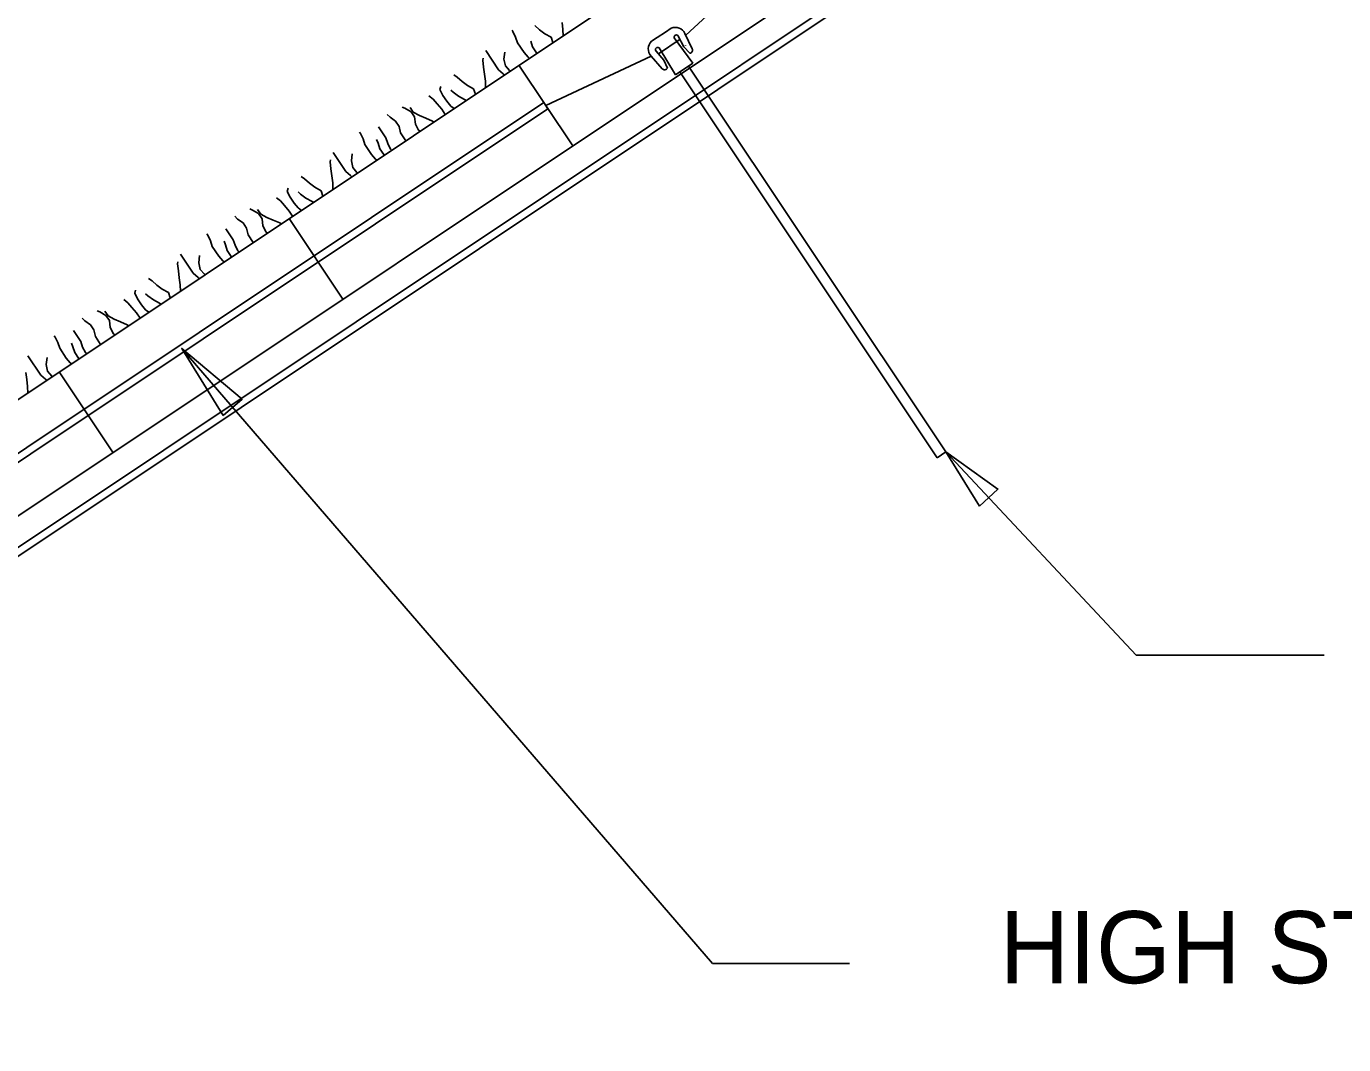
# Model space of a CAD drawing. Extents: x 638850 to 644908, y 297188 to 298900.
# Drawn here: x 643180.65 to 643229.81, y 297529.58 to 297567.57 of the extents above; entities that cross this region are included whole.
import ezdxf

# ---------------------------------------------------------------- set-up
doc = ezdxf.new("R2010")
doc.units = 0
for name, color, linetype in [('3', 7, 'Continuous'), ('4', 7, 'Continuous'), ('5', 7, 'Continuous'), ('6', 7, 'Continuous'), ('7', 7, 'Continuous'), ('8', 7, 'Continuous'), ('9', 7, 'Continuous')]:
    doc.layers.add(name, color=color, linetype=linetype)

msp = doc.modelspace()

# ---------------------------------------------------------------- linework, layer by layer
at = {"layer": '4'}
for p, q in [((643208.618, 297570.337), (643205.263, 297567.239)), ((643205.048, 297567.091), (643204.24, 297566.548)), ((643203.969, 297566.464), (643200.037, 297564.616))]:
    msp.add_line(p, q, dxfattribs=at)
msp.add_lwpolyline([(643200.115, 297564.499), (643174.375, 297547.331), (643174.219, 297547.565), (643199.959, 297564.733)], close=True, dxfattribs=at)
at = {"layer": '5'}
for p, q in [((643097.81, 297498.614), (643284.835, 297623.344)), ((643098.909, 297494.997), (643285.932, 297619.725)), ((643201.04, 297563.109), (643199.034, 297566.121)), ((643192.461, 297557.388), (643190.453, 297560.397)), ((643183.881, 297551.665), (643181.872, 297554.676))]:
    msp.add_line(p, q, dxfattribs=at)
at = {"layer": '6'}
for p, q in [((643206.253, 297532.603), (643186.449, 297555.553)), ((643222.071, 297544.106), (643214.966, 297551.697)), ((643229.086, 297544.106), (643222.071, 297544.106)), ((643211.375, 297532.603), (643206.253, 297532.603))]:
    msp.add_line(p, q, dxfattribs=at)
for points in [[(643187.991, 297553.05), (643186.449, 297555.553), (643188.701, 297553.66)], [(643216.224, 297549.667), (643214.966, 297551.697), (643216.907, 297550.308)]]:
    msp.add_lwpolyline(points, close=True, dxfattribs=at)
at = {"layer": '7'}
for p, q in [((643204.711, 297567.503), (643204.496, 297567.359)), ((643203.978, 297567.014), (643204.193, 297567.157)), ((643204.193, 297567.157), (643204.496, 297567.359)), ((643205.518, 297566.192), (643204.831, 297567.147)), ((643205.189, 297566.809), (643204.981, 297567.206)), ((643205.499, 297566.736), (643205.225, 297567.306)), ((643204.434, 297566.306), (643204.148, 297566.651)), ((643204.878, 297565.765), (643204.26, 297566.766)), ((643205.189, 297566.809), (643205.412, 297566.566)), ((643204.383, 297565.992), (643203.962, 297566.464)), ((643204.434, 297566.306), (643204.574, 297566.007)), ((643204.878, 297565.765), (643205.518, 297566.192)), ((643205.361, 297566.087), (643214.961, 297551.693)), ((643214.641, 297551.479), (643205.041, 297565.874)), ((643214.961, 297551.693), (643214.641, 297551.479))]:
    msp.add_line(p, q, dxfattribs=at)
for centre, radius, start, end in [((643204.864, 297567.134), 0.4, 25.6991, 112.5769), ((643204.26, 297566.73), 0.4, 134.8231, 221.7009), ((643204.908, 297567.172), 0.0807, 25.4951, 197.7987), ((643204.208, 297566.705), 0.0807, 49.6013, 221.9049), ((643205.297, 297566.758), 0.106, 117.5065, 119.2635), ((643205.391, 297566.684), 0.12, 279.84, 25.7), ((643204.472, 297566.072), 0.12, 221.7, 327.56)]:
    msp.add_arc(centre, radius, start, end, dxfattribs=at)
at = {"layer": '8'}
msp.add_lwpolyline([(643286.548, 297618.639), (643099.662, 297494.003), (643099.506, 297494.235), (643286.392, 297618.873)], close=True, dxfattribs=at)
at = {"layer": '9'}
for p, q in [((643199.802, 297567.445), (643199.62, 297567.609)), ((643200.671, 297567.458), (643200.639, 297567.721)), ((643198.808, 297567.376), (643198.774, 297567.426)), ((643198.909, 297567.169), (643198.808, 297567.376)), ((643198.977, 297566.958), (643198.909, 297567.169)), ((643199.537, 297566.802), (643199.47, 297567.013)), ((643200.003, 297567.297), (643199.802, 297567.445)), ((643200.234, 297567.167), (643200.003, 297567.297)), ((643200.303, 297566.968), (643200.234, 297567.167)), ((643200.679, 297567.219), (643200.671, 297567.458)), ((643198.268, 297565.955), (643197.792, 297566.669)), ((643198.471, 297566.347), (643198.502, 297566.613)), ((643199.221, 297566.592), (643198.977, 297566.958)), ((643199.373, 297566.419), (643199.221, 297566.592)), ((643199.681, 297566.587), (643199.537, 297566.802)), ((643199.703, 297566.566), (643199.681, 297566.587)), ((643197.682, 297566.314), (643197.697, 297566.389)), ((643197.712, 297566.049), (643197.682, 297566.314)), ((643197.746, 297565.79), (643197.712, 297566.049)), ((643198.526, 297566.099), (643198.471, 297566.347)), ((643198.682, 297565.921), (643198.526, 297566.099)), ((643199.421, 297566.378), (643199.373, 297566.419)), ((643196.728, 297565.678), (643196.598, 297565.763)), ((643196.908, 297565.513), (643196.728, 297565.678)), ((643197.778, 297565.527), (643197.746, 297565.79)), ((643197.787, 297565.288), (643197.778, 297565.527)), ((643198.445, 297565.8), (643198.268, 297565.955)), ((643198.486, 297565.754), (643198.445, 297565.8)), ((643198.711, 297565.904), (643198.682, 297565.921)), ((643196.082, 297565.21), (643196.111, 297565.331)), ((643196.188, 297564.996), (643196.082, 297565.21)), ((643196.576, 297565.112), (643196.484, 297565.194)), ((643196.777, 297564.962), (643196.576, 297565.112)), ((643197.108, 297565.365), (643196.908, 297565.513)), ((643197.341, 297565.236), (643197.108, 297565.365)), ((643197.411, 297565.037), (643197.341, 297565.236)), ((643194.779, 297564.514), (643194.678, 297564.556)), ((643195.088, 297564.365), (643194.97, 297564.542)), ((643195.825, 297564.856), (643195.673, 297564.974)), ((643195.976, 297564.683), (643195.825, 297564.856)), ((643196.15, 297564.478), (643195.976, 297564.683)), ((643196.335, 297564.776), (643196.188, 297564.996)), ((643196.49, 297564.598), (643196.335, 297564.776)), ((643196.612, 297564.505), (643196.49, 297564.598)), ((643197.003, 297564.838), (643196.777, 297564.962)), ((643197.062, 297564.804), (643197.003, 297564.838)), ((643194.224, 297564.18), (643194.118, 297564.284)), ((643194.43, 297564.036), (643194.224, 297564.18)), ((643195.009, 297564.385), (643194.779, 297564.514)), ((643195.139, 297564.19), (643195.009, 297564.385)), ((643195.315, 297564.242), (643195.088, 297564.365)), ((643195.171, 297563.927), (643195.139, 297564.19)), ((643195.553, 297564.145), (643195.315, 297564.242)), ((643195.8, 297564.036), (643195.553, 297564.145)), ((643196.28, 297564.283), (643196.15, 297564.478)), ((643193.113, 297563.577), (643193.079, 297563.628)), ((643193.214, 297563.371), (643193.113, 297563.577)), ((643194.065, 297563.409), (643193.791, 297563.821)), ((643194.56, 297563.841), (643194.43, 297564.036)), ((643194.616, 297563.593), (643194.56, 297563.841)), ((643194.81, 297563.302), (643194.616, 297563.593)), ((643195.289, 297563.695), (643195.171, 297563.927)), ((643195.342, 297563.658), (643195.289, 297563.695)), ((643195.85, 297563.996), (643195.8, 297564.036)), ((643193.281, 297563.16), (643193.214, 297563.371)), ((643193.526, 297562.793), (643193.281, 297563.16)), ((643193.774, 297563.215), (643193.72, 297563.351)), ((643193.842, 297563.004), (643193.774, 297563.215)), ((643194.138, 297563.202), (643194.065, 297563.409)), ((643194.239, 297562.995), (643194.138, 297563.202)), ((643191.986, 297562.515), (643192.001, 297562.591)), ((643192.572, 297562.157), (643192.096, 297562.871)), ((643192.776, 297562.549), (643192.807, 297562.815)), ((643193.678, 297562.62), (643193.526, 297562.793)), ((643193.726, 297562.579), (643193.678, 297562.62)), ((643193.985, 297562.789), (643193.842, 297563.004)), ((643194.008, 297562.767), (643193.985, 297562.789)), ((643194.28, 297562.949), (643194.239, 297562.995)), ((643192.016, 297562.251), (643191.986, 297562.515)), ((643192.051, 297561.992), (643192.016, 297562.251)), ((643192.749, 297562.001), (643192.572, 297562.157)), ((643192.831, 297562.301), (643192.776, 297562.549)), ((643192.986, 297562.123), (643192.831, 297562.301)), ((643193.016, 297562.106), (643192.986, 297562.123)), ((643191.032, 297561.879), (643190.902, 297561.965)), ((643191.214, 297561.716), (643191.032, 297561.879)), ((643191.413, 297561.567), (643191.214, 297561.716)), ((643192.083, 297561.729), (643192.051, 297561.992)), ((643192.091, 297561.489), (643192.083, 297561.729)), ((643192.79, 297561.955), (643192.749, 297562.001)), ((643190.129, 297561.058), (643189.977, 297561.176)), ((643190.386, 297561.412), (643190.415, 297561.533)), ((643190.492, 297561.198), (643190.386, 297561.412)), ((643190.639, 297560.978), (643190.492, 297561.198)), ((643190.88, 297561.313), (643190.788, 297561.396)), ((643191.082, 297561.163), (643190.88, 297561.313)), ((643191.308, 297561.04), (643191.082, 297561.163)), ((643191.645, 297561.437), (643191.413, 297561.567)), ((643191.715, 297561.239), (643191.645, 297561.437)), ((643189.084, 297560.715), (643188.983, 297560.758)), ((643189.313, 297560.587), (643189.084, 297560.715)), ((643189.392, 297560.566), (643189.274, 297560.743)), ((643190.281, 297560.885), (643190.129, 297561.058)), ((643190.454, 297560.68), (643190.281, 297560.885)), ((643190.584, 297560.484), (643190.454, 297560.68)), ((643190.795, 297560.799), (643190.639, 297560.978)), ((643190.917, 297560.706), (643190.795, 297560.799)), ((643191.367, 297561.006), (643191.308, 297561.04)), ((643188.529, 297560.382), (643188.423, 297560.486)), ((643188.735, 297560.237), (643188.529, 297560.382)), ((643188.865, 297560.042), (643188.735, 297560.237)), ((643189.443, 297560.391), (643189.313, 297560.587)), ((643189.62, 297560.444), (643189.392, 297560.566)), ((643189.475, 297560.128), (643189.443, 297560.391)), ((643189.593, 297559.896), (643189.475, 297560.128)), ((643189.857, 297560.346), (643189.62, 297560.444)), ((643190.105, 297560.237), (643189.857, 297560.346)), ((643190.156, 297560.199), (643190.105, 297560.237)), ((643187.417, 297559.779), (643187.383, 297559.829)), ((643187.518, 297559.572), (643187.417, 297559.779)), ((643188.37, 297559.61), (643188.095, 297560.022)), ((643188.92, 297559.795), (643188.865, 297560.042)), ((643189.114, 297559.504), (643188.92, 297559.795)), ((643189.649, 297559.86), (643189.593, 297559.896)), ((643187.586, 297559.361), (643187.518, 297559.572)), ((643187.83, 297558.995), (643187.586, 297559.361)), ((643188.079, 297559.416), (643188.025, 297559.552)), ((643188.146, 297559.206), (643188.079, 297559.416)), ((643188.29, 297558.991), (643188.146, 297559.206)), ((643188.443, 297559.403), (643188.37, 297559.61)), ((643188.544, 297559.197), (643188.443, 297559.403)), ((643188.585, 297559.151), (643188.544, 297559.197)), ((643186.291, 297558.717), (643186.306, 297558.792)), ((643186.321, 297558.452), (643186.291, 297558.717)), ((643186.877, 297558.359), (643186.401, 297559.072)), ((643187.08, 297558.75), (643187.111, 297559.016)), ((643187.135, 297558.503), (643187.08, 297558.75)), ((643187.982, 297558.822), (643187.83, 297558.995)), ((643188.03, 297558.781), (643187.982, 297558.822)), ((643188.314, 297558.97), (643188.29, 297558.991)), ((643185.337, 297558.081), (643185.207, 297558.166)), ((643186.355, 297558.194), (643186.321, 297558.452)), ((643186.387, 297557.93), (643186.355, 297558.194)), ((643187.054, 297558.203), (643186.877, 297558.359)), ((643187.095, 297558.157), (643187.054, 297558.203)), ((643187.291, 297558.324), (643187.135, 297558.503)), ((643187.32, 297558.308), (643187.291, 297558.324)), ((643184.691, 297557.613), (643184.72, 297557.734)), ((643185.519, 297557.918), (643185.337, 297558.081)), ((643185.719, 297557.769), (643185.519, 297557.918)), ((643185.95, 297557.639), (643185.719, 297557.769)), ((643186.395, 297557.691), (643186.387, 297557.93)), ((643184.434, 297557.259), (643184.282, 297557.377)), ((643184.585, 297557.086), (643184.434, 297557.259)), ((643184.797, 297557.4), (643184.691, 297557.613)), ((643184.944, 297557.179), (643184.797, 297557.4)), ((643185.099, 297557.001), (643184.944, 297557.179)), ((643185.185, 297557.515), (643185.093, 297557.597)), ((643185.386, 297557.365), (643185.185, 297557.515)), ((643185.612, 297557.241), (643185.386, 297557.365)), ((643185.671, 297557.208), (643185.612, 297557.241)), ((643186.02, 297557.44), (643185.95, 297557.639)), ((643182.833, 297556.583), (643182.727, 297556.687)), ((643183.388, 297556.917), (643183.287, 297556.959)), ((643183.618, 297556.788), (643183.388, 297556.917)), ((643183.697, 297556.768), (643183.579, 297556.945)), ((643183.748, 297556.593), (643183.618, 297556.788)), ((643183.924, 297556.645), (643183.697, 297556.768)), ((643184.759, 297556.881), (643184.585, 297557.086)), ((643184.889, 297556.686), (643184.759, 297556.881)), ((643185.221, 297556.908), (643185.099, 297557.001)), ((643182.674, 297555.812), (643182.4, 297556.224)), ((643183.039, 297556.439), (643182.833, 297556.583)), ((643183.169, 297556.244), (643183.039, 297556.439)), ((643183.225, 297555.996), (643183.169, 297556.244)), ((643183.78, 297556.33), (643183.748, 297556.593)), ((643183.898, 297556.098), (643183.78, 297556.33)), ((643184.162, 297556.548), (643183.924, 297556.645)), ((643184.409, 297556.439), (643184.162, 297556.548)), ((643184.461, 297556.4), (643184.409, 297556.439)), ((643181.722, 297555.98), (643181.688, 297556.031)), ((643181.823, 297555.774), (643181.722, 297555.98)), ((643181.89, 297555.563), (643181.823, 297555.774)), ((643182.383, 297555.618), (643182.329, 297555.754)), ((643182.747, 297555.605), (643182.674, 297555.812)), ((643183.419, 297555.705), (643183.225, 297555.996)), ((643183.953, 297556.062), (643183.898, 297556.098)), ((643181.181, 297554.56), (643180.705, 297555.274)), ((643181.384, 297554.952), (643181.418, 297555.219)), ((643182.135, 297555.196), (643181.89, 297555.563)), ((643182.287, 297555.023), (643182.135, 297555.196)), ((643182.451, 297555.407), (643182.383, 297555.618)), ((643182.594, 297555.192), (643182.451, 297555.407)), ((643182.848, 297555.398), (643182.747, 297555.605)), ((643182.889, 297555.352), (643182.848, 297555.398)), ((643181.44, 297554.704), (643181.384, 297554.952)), ((643182.335, 297554.983), (643182.287, 297555.023)), ((643182.618, 297555.172), (643182.594, 297555.192)), ((643180.66, 297554.395), (643180.625, 297554.654)), ((643180.692, 297554.132), (643180.66, 297554.395)), ((643181.358, 297554.404), (643181.181, 297554.56)), ((643181.399, 297554.358), (643181.358, 297554.404)), ((643181.595, 297554.526), (643181.44, 297554.704)), ((643181.625, 297554.509), (643181.595, 297554.526)), ((643180.7, 297553.892), (643180.692, 297554.132))]:
    msp.add_line(p, q, dxfattribs=at)

# ---------------------------------------------------------------- texts
at = {"layer": '3'}
msp.add_text('HIGH STRENGTH TENDONS WHERE REQUIRED BY DESIGN', height=2.6892, dxfattribs=at).set_placement((643216.974, 297531.872))

doc.saveas('drawing.dxf')
